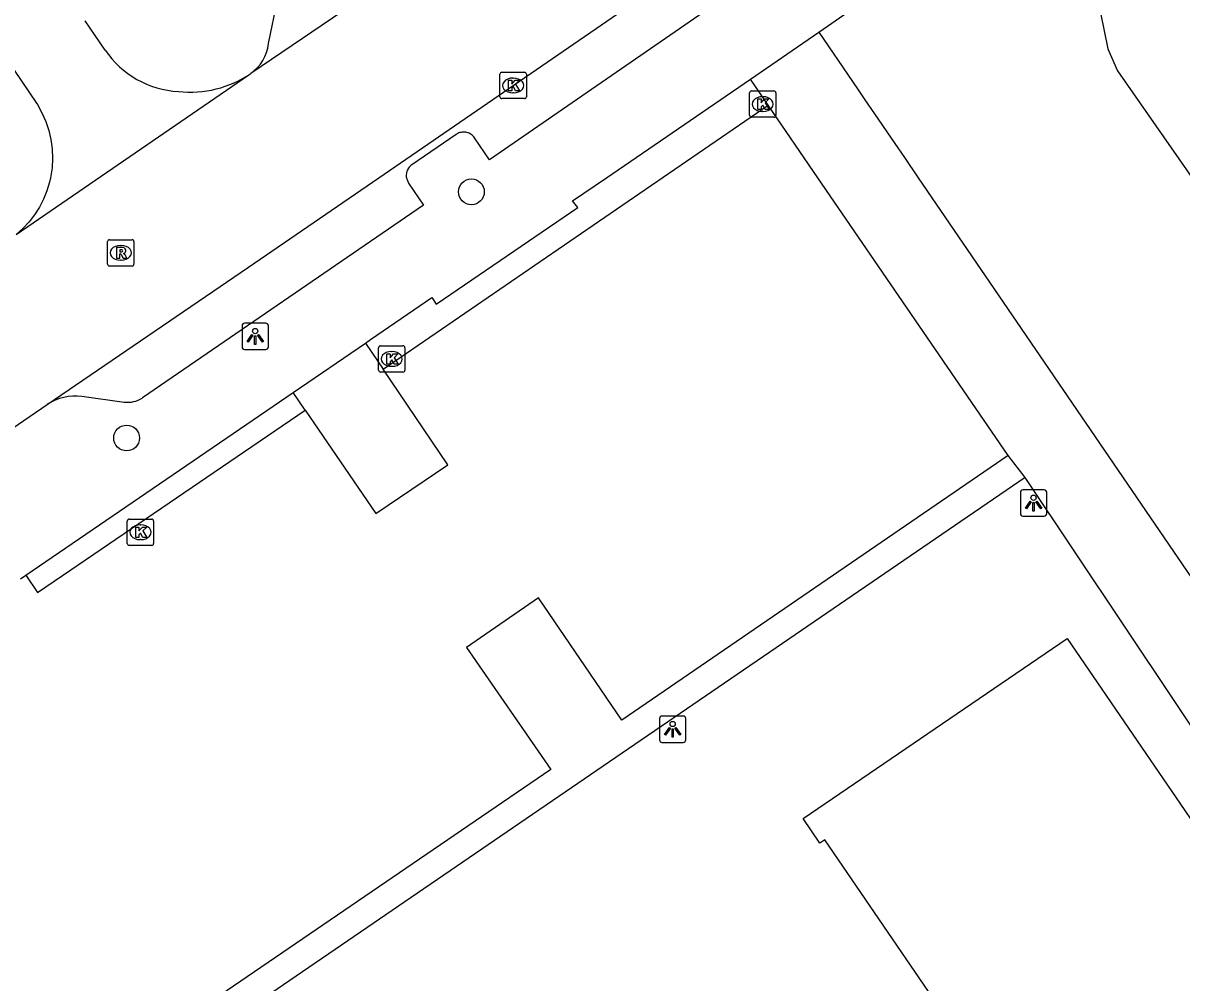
# Model space of a CAD drawing. Extents: x 157466 to 158888, y 383063 to 384677.
# Drawn here: x 158281.55 to 158325.5, y 383719.45 to 383755.86 of the extents above; entities that cross this region are included whole.
import ezdxf

# ---------------------------------------------------------------- set-up
doc = ezdxf.new("R2010")
doc.units = 0
for name, color, linetype in [('IMGEO_Boom', 7, 'Continuous'), ('IMGEO_Groenvoorziening', 7, 'Continuous'), ('IMGEO_Kolk', 7, 'Continuous'), ('IMGEO_Lichtpunt', 7, 'Continuous'), ('IMGEO_Pand', 7, 'Continuous'), ('IMGEO_Parkeervlak_open', 7, 'Continuous'), ('IMGEO_Rijbaan_lokaal_open', 7, 'Continuous'), ('IMGEO_Rioolput', 7, 'Continuous'), ('IMGEO_Verkeerseiland_open', 7, 'Continuous'), ('IMGEO_Voetpad_halfverhard', 7, 'Continuous'), ('IMGEO_Voetpad_open', 7, 'Continuous')]:
    doc.layers.add(name, color=color, linetype=linetype)

msp = doc.modelspace()

# ---------------------------------------------------------------- linework, layer by layer
at = {"layer": 'IMGEO_Boom'}
for centre in [(158298.553, 383749.462), (158285.474, 383740.121)]:
    msp.add_circle(centre, 0.489, dxfattribs=at)
at = {"layer": 'IMGEO_Groenvoorziening'}
msp.add_lwpolyline([(158334.12, 383750.607), (158332.791, 383751.81), (158334.867, 383754.492), (158334.342, 383755.707), (158335.525, 383757.421), (158335.831, 383758.461), (158335.729, 383760.44), (158335.26, 383762.521), (158334.199, 383764.378), (158332.852, 383765.317), (158331.363, 383765.643), (158329.241, 383765.255), (158327.956, 383764.603), (158326.446, 383763.215), (158325.206, 383761.562), (158322.692, 383757.441), (158322.427, 383756.197), (158322.692, 383754.891), (158323.059, 383754.054), (158339.545, 383730.388)], dxfattribs=at)
at = {"layer": 'IMGEO_Kolk'}
for p, q in [((158299.637, 383753.074), (158299.637, 383753.926)), ((158299.712, 383754), (158300.564, 383754)), ((158300.125, 383753.78), (158300.15, 383753.78)), ((158300.638, 383753.926), (158300.638, 383753.074)), ((158300.148, 383753.22), (158300.123, 383753.22)), ((158309.103, 383752.367), (158309.103, 383753.219)), ((158309.178, 383753.293), (158310.03, 383753.293)), ((158310.104, 383753.219), (158310.104, 383752.367)), ((158300.564, 383753), (158299.712, 383753)), ((158309.591, 383753.073), (158309.616, 383753.073)), ((158309.614, 383752.513), (158309.589, 383752.513)), ((158310.03, 383752.293), (158309.178, 383752.293)), ((158295.03, 383742.695), (158295.03, 383743.547)), ((158295.105, 383743.621), (158295.957, 383743.621)), ((158296.031, 383743.547), (158296.031, 383742.695)), ((158295.518, 383743.401), (158295.543, 383743.401)), ((158295.541, 383742.841), (158295.516, 383742.841)), ((158295.957, 383742.621), (158295.105, 383742.621)), ((158285.498, 383736.118), (158285.498, 383736.97)), ((158285.573, 383737.044), (158286.425, 383737.044)), ((158286.499, 383736.97), (158286.499, 383736.118)), ((158285.986, 383736.824), (158286.011, 383736.824)), ((158286.009, 383736.264), (158285.984, 383736.264)), ((158286.425, 383736.044), (158285.573, 383736.044))]:
    msp.add_line(p, q, dxfattribs=at)
for points in [[(158299.637, 383753.074), (158299.637, 383753.926)], [(158299.712, 383754), (158300.564, 383754)], [(158299.958, 383753.7), (158300.081, 383753.7), (158300.081, 383753.549), (158300.211, 383753.7), (158300.375, 383753.7), (158300.229, 383753.549), (158300.382, 383753.3), (158300.23, 383753.3), (158300.145, 383753.464), (158300.081, 383753.397), (158300.081, 383753.3), (158299.958, 383753.3), (158299.958, 383753.7)], [(158300.638, 383753.926), (158300.638, 383753.074)], [(158309.103, 383752.367), (158309.103, 383753.219)], [(158309.178, 383753.293), (158310.03, 383753.293)], [(158310.104, 383753.219), (158310.104, 383752.367)], [(158300.564, 383753), (158299.712, 383753)], [(158309.424, 383752.993), (158309.547, 383752.993), (158309.547, 383752.842), (158309.677, 383752.993), (158309.841, 383752.993), (158309.695, 383752.842), (158309.848, 383752.593), (158309.696, 383752.593), (158309.611, 383752.757), (158309.547, 383752.69), (158309.547, 383752.593), (158309.424, 383752.593), (158309.424, 383752.993)], [(158310.03, 383752.293), (158309.178, 383752.293)], [(158295.03, 383742.695), (158295.03, 383743.547)], [(158295.105, 383743.621), (158295.957, 383743.621)], [(158296.031, 383743.547), (158296.031, 383742.695)], [(158295.351, 383743.321), (158295.474, 383743.321), (158295.474, 383743.17), (158295.604, 383743.321), (158295.768, 383743.321), (158295.622, 383743.17), (158295.775, 383742.921), (158295.623, 383742.921), (158295.538, 383743.085), (158295.474, 383743.018), (158295.474, 383742.921), (158295.351, 383742.921), (158295.351, 383743.321)], [(158295.957, 383742.621), (158295.105, 383742.621)], [(158285.498, 383736.118), (158285.498, 383736.97)], [(158285.573, 383737.044), (158286.425, 383737.044)], [(158286.499, 383736.97), (158286.499, 383736.118)], [(158285.819, 383736.744), (158285.942, 383736.744), (158285.942, 383736.593), (158286.072, 383736.744), (158286.236, 383736.744), (158286.09, 383736.593), (158286.243, 383736.344), (158286.091, 383736.344), (158286.006, 383736.508), (158285.942, 383736.441), (158285.942, 383736.344), (158285.819, 383736.344), (158285.819, 383736.744)], [(158286.425, 383736.044), (158285.573, 383736.044)]]:
    msp.add_lwpolyline(points, dxfattribs=at)
for centre, start, end in [((158299.714, 383753.924), 91.552, 178.448), ((158299.714, 383753.924), 91.552, 178.448), ((158300.562, 383753.924), 1.552, 88.448), ((158300.562, 383753.924), 1.552, 88.448), ((158309.18, 383753.217), 91.552, 178.448), ((158309.18, 383753.217), 91.552, 178.448), ((158310.028, 383753.217), 1.552, 88.448), ((158310.028, 383753.217), 1.552, 88.448), ((158299.714, 383753.076), 181.552, 268.448), ((158299.714, 383753.076), 181.552, 268.448), ((158300.562, 383753.076), 271.552, 358.448), ((158300.562, 383753.076), 271.552, 358.448), ((158309.18, 383752.369), 181.552, 268.448), ((158309.18, 383752.369), 181.552, 268.448), ((158310.028, 383752.369), 271.552, 358.448), ((158310.028, 383752.369), 271.552, 358.448), ((158295.107, 383743.545), 91.552, 178.448), ((158295.107, 383743.545), 91.552, 178.448), ((158295.955, 383743.545), 1.552, 88.448), ((158295.955, 383743.545), 1.552, 88.448), ((158295.107, 383742.697), 181.552, 268.448), ((158295.107, 383742.697), 181.552, 268.448), ((158295.955, 383742.697), 271.552, 358.448), ((158295.955, 383742.697), 271.552, 358.448), ((158285.575, 383736.968), 91.552, 178.448), ((158285.575, 383736.968), 91.552, 178.448), ((158286.423, 383736.968), 1.552, 88.448), ((158286.423, 383736.968), 1.552, 88.448), ((158285.575, 383736.12), 181.552, 268.448), ((158285.575, 383736.12), 181.552, 268.448), ((158286.423, 383736.12), 271.552, 358.448), ((158286.423, 383736.12), 271.552, 358.448)]:
    msp.add_arc(centre, 0.0765, start, end, dxfattribs=at)
for centre, major_axis, ratio, start_param, end_param in [((158300.124, 383753.5), (-0.387, 0.002), 0.722429, 4.712389, 7.853982), ((158300.149, 383753.5), (-0.39, 0.002), 0.717154, 1.570796, 4.712389), ((158309.59, 383752.793), (-0.387, 0.002), 0.722429, 4.712389, 7.853982), ((158309.615, 383752.793), (-0.39, 0.002), 0.717154, 1.570796, 4.712389), ((158295.517, 383743.121), (-0.387, 0.002), 0.722429, 4.712389, 7.853982), ((158295.542, 383743.121), (-0.39, 0.002), 0.717154, 1.570796, 4.712389), ((158285.985, 383736.544), (-0.387, 0.002), 0.722429, 4.712389, 7.853982), ((158286.01, 383736.544), (-0.39, 0.002), 0.717154, 1.570796, 4.712389)]:
    msp.add_ellipse(centre, major_axis=major_axis, ratio=ratio, start_param=start_param, end_param=end_param, dxfattribs=at)
at = {"layer": 'IMGEO_Lichtpunt'}
for p, q in [((158290.756, 383744.477), (158289.948, 383744.477)), ((158290.756, 383744.477), (158289.948, 383744.477)), ((158289.854, 383744.382), (158289.854, 383743.575)), ((158289.854, 383744.382), (158289.854, 383743.575)), ((158290.85, 383743.575), (158290.85, 383744.382)), ((158290.85, 383743.575), (158290.85, 383744.382)), ((158289.948, 383743.481), (158290.756, 383743.481)), ((158289.948, 383743.481), (158290.756, 383743.481)), ((158319.38, 383738.057), (158319.38, 383737.25)), ((158319.38, 383738.057), (158319.38, 383737.25)), ((158320.282, 383738.152), (158319.474, 383738.152)), ((158320.282, 383738.152), (158319.474, 383738.152)), ((158320.376, 383737.25), (158320.376, 383738.057)), ((158320.376, 383737.25), (158320.376, 383738.057)), ((158319.474, 383737.156), (158320.282, 383737.156)), ((158319.474, 383737.156), (158320.282, 383737.156)), ((158305.688, 383729.472), (158305.688, 383728.665)), ((158305.688, 383729.472), (158305.688, 383728.665)), ((158306.59, 383729.567), (158305.782, 383729.567)), ((158306.59, 383729.567), (158305.782, 383729.567)), ((158306.684, 383728.665), (158306.684, 383729.472)), ((158306.684, 383728.665), (158306.684, 383729.472)), ((158305.782, 383728.571), (158306.59, 383728.571)), ((158305.782, 383728.571), (158306.59, 383728.571))]:
    msp.add_line(p, q, dxfattribs=at)
for points in [[(158290.228, 383744.046), (158290.267, 383744.018), (158290.079, 383743.756), (158290.041, 383743.783), (158290.228, 383744.046)], [(158290.33, 383743.998), (158290.377, 383743.998), (158290.377, 383743.676), (158290.33, 383743.676), (158290.33, 383743.998)], [(158290.44, 383744.018), (158290.478, 383744.045), (158290.665, 383743.783), (158290.626, 383743.755), (158290.44, 383744.018)], [(158319.754, 383737.721), (158319.793, 383737.693), (158319.605, 383737.431), (158319.567, 383737.458), (158319.754, 383737.721)], [(158319.856, 383737.673), (158319.903, 383737.673), (158319.903, 383737.351), (158319.856, 383737.351), (158319.856, 383737.673)], [(158319.966, 383737.693), (158320.004, 383737.72), (158320.191, 383737.458), (158320.152, 383737.43), (158319.966, 383737.693)], [(158306.062, 383729.136), (158306.101, 383729.108), (158305.913, 383728.846), (158305.875, 383728.873), (158306.062, 383729.136)], [(158306.164, 383729.088), (158306.211, 383729.088), (158306.211, 383728.766), (158306.164, 383728.766), (158306.164, 383729.088)], [(158306.274, 383729.108), (158306.312, 383729.135), (158306.499, 383728.873), (158306.46, 383728.845), (158306.274, 383729.108)]]:
    msp.add_lwpolyline(points, dxfattribs=at)
for centre in [(158290.353, 383744.18), (158319.879, 383737.855), (158306.187, 383729.27)]:
    msp.add_circle(centre, 0.0994, dxfattribs=at)
for centre, start, end in [((158289.948, 383744.382), 90, 180), ((158289.948, 383744.382), 90, 180), ((158290.756, 383744.382), 0, 90), ((158290.756, 383744.382), 0, 90), ((158289.948, 383743.575), 180, 270), ((158289.948, 383743.575), 180, 270), ((158290.756, 383743.575), 270, 0), ((158290.756, 383743.575), 270, 360), ((158319.474, 383738.057), 90, 180), ((158319.474, 383738.057), 90, 180), ((158320.282, 383738.057), 0, 90), ((158320.282, 383738.057), 0, 90), ((158319.474, 383737.25), 180, 270), ((158319.474, 383737.25), 180, 270), ((158320.282, 383737.25), 270, 0), ((158320.282, 383737.25), 270, 360), ((158305.782, 383729.472), 90, 180), ((158305.782, 383729.472), 90, 180), ((158306.59, 383729.472), 0, 90), ((158306.59, 383729.472), 0, 90), ((158305.782, 383728.665), 180, 270), ((158305.782, 383728.665), 180, 270), ((158306.59, 383728.665), 270, 0), ((158306.59, 383728.665), 270, 360)]:
    msp.add_arc(centre, 0.0946, start, end, dxfattribs=at)
at = {"layer": 'IMGEO_Pand'}
msp.add_lwpolyline([(158317.781, 383716.363), (158311.956, 383724.875), (158311.775, 383724.75), (158311.139, 383725.679), (158321.157, 383732.507), (158327.122, 383723.79)], dxfattribs=at)
at = {"layer": 'IMGEO_Parkeervlak_open'}
for points in [[(158295.206, 383742.73), (158309.812, 383752.752)], [(158292.253, 383741.181), (158294.925, 383737.259), (158297.657, 383739.109), (158295.206, 383742.73)], [(158281.649, 383734.911), (158282.098, 383734.254), (158283.359, 383735.114), (158292.253, 383741.181)], [(158318.912, 383739.463), (158304.262, 383729.417), (158301.094, 383734.058), (158298.373, 383732.165), (158301.564, 383727.539), (158274.095, 383708.785)]]:
    msp.add_lwpolyline(points, dxfattribs=at)
at = {"layer": 'IMGEO_Rijbaan_lokaal_open'}
for points in [[(158330.351, 383781.361), (158307.283, 383765.552), (158290.185, 383753.958)], [(158282.459, 383741.394), (158290.097, 383746.61), (158295.037, 383750), (158330.85, 383774.628), (158335.089, 383777.517)], [(158284.664, 383754.841), (158283.897, 383755.957)], [(158281.209, 383754.075), (158282.058, 383752.828), (158282.092, 383752.772), (158282.263, 383752.459), (158282.405, 383752.131), (158282.517, 383751.792), (158282.598, 383751.444), (158282.648, 383751.09), (158282.667, 383750.734), (158282.653, 383750.377), (158282.591, 383750), (158282.552, 383749.835), (158282.452, 383749.506), (158282.323, 383749.189), (158282.165, 383748.883), (158281.981, 383748.594), (158281.772, 383748.321), (158281.54, 383748.069), (158281.286, 383747.838)], [(158281.286, 383747.838), (158290.116, 383753.905), (158290.185, 383753.958)], [(158267.801, 383731.384), (158272.686, 383734.719), (158278.94, 383738.991), (158282.459, 383741.394)]]:
    msp.add_lwpolyline(points, dxfattribs=at)
for centre, radius, start, end in [((158287.625, 383756.834), 3.569, 213.9484, 266.9677), ((158287.884, 383757.316), 4.071, 263.6822, 304.4198)]:
    msp.add_arc(centre, radius, start, end, dxfattribs=at)
at = {"layer": 'IMGEO_Rioolput'}
for p, q in [((158284.752, 383746.722), (158284.752, 383747.574)), ((158284.827, 383747.648), (158285.679, 383747.648)), ((158285.753, 383747.574), (158285.753, 383746.722)), ((158285.24, 383747.428), (158285.265, 383747.428)), ((158285.679, 383746.648), (158284.827, 383746.648)), ((158285.263, 383746.868), (158285.238, 383746.868))]:
    msp.add_line(p, q, dxfattribs=at)
for points in [[(158284.752, 383746.722), (158284.752, 383747.574)], [(158284.827, 383747.648), (158285.679, 383747.648)], [(158285.753, 383747.574), (158285.753, 383746.722)], [(158285.341, 383747.346), (158285.089, 383747.348), (158285.089, 383746.948)], [(158285.089, 383746.948), (158285.213, 383746.948), (158285.213, 383747.11), (158285.224, 383747.11)], [(158285.267, 383747.267), (158285.213, 383747.267), (158285.213, 383747.186)], [(158285.213, 383747.186), (158285.265, 383747.186)], [(158285.271, 383747.081), (158285.342, 383746.948), (158285.482, 383746.948), (158285.417, 383747.074)], [(158285.679, 383746.648), (158284.827, 383746.648)]]:
    msp.add_lwpolyline(points, dxfattribs=at)
for centre, radius, start, end in [((158284.829, 383747.572), 0.0765, 91.552, 178.448), ((158284.829, 383747.572), 0.0765, 91.552, 178.448), ((158285.677, 383747.572), 0.0765, 1.552, 88.448), ((158285.677, 383747.572), 0.0765, 1.552, 88.448), ((158285.223, 383747.057), 0.0533, 26.0293, 88.6989), ((158285.249, 383747.375), 0.19, 274.7715, 282.9687), ((158285.273, 383747.171), 0.0964, 77.0061, 93.1865), ((158285.287, 383747.228), 0.0378, 276.6634, 79.6772), ((158285.34, 383747.236), 0.109, 350.3612, 89.416), ((158285.338, 383747.236), 0.112, 277.5842, 350.9817), ((158285.322, 383747.021), 0.108, 29.5134, 73.7905), ((158284.829, 383746.724), 0.0765, 181.552, 268.448), ((158284.829, 383746.724), 0.0765, 181.552, 268.448), ((158285.677, 383746.724), 0.0765, 271.552, 358.448), ((158285.677, 383746.724), 0.0765, 271.552, 358.448)]:
    msp.add_arc(centre, radius, start, end, dxfattribs=at)
for centre, major_axis, ratio, start_param, end_param in [((158285.239, 383747.148), (-0.387, 0.002), 0.722429, 4.712389, 7.853982), ((158285.264, 383747.148), (-0.39, 0.002), 0.717154, 1.570796, 4.712389)]:
    msp.add_ellipse(centre, major_axis=major_axis, ratio=ratio, start_param=start_param, end_param=end_param, dxfattribs=at)
at = {"layer": 'IMGEO_Verkeerseiland_open'}
for points in [[(158294.533, 383743.724), (158294.986, 383743.055), (158295.206, 383742.73)], [(158292.253, 383741.181), (158291.796, 383741.852)], [(158319.563, 383738.628), (158274.689, 383707.918)]]:
    msp.add_lwpolyline(points, dxfattribs=at)
at = {"layer": 'IMGEO_Voetpad_halfverhard'}
for points in [[(158311.73, 383755.524), (158313.196, 383753.377), (158313.483, 383752.957), (158313.85, 383752.419), (158314.612, 383751.303), (158314.978, 383750.767), (158315.502, 383750), (158318.724, 383745.281), (158338.437, 383716.41)], [(158309.812, 383752.752), (158309.134, 383753.742)], [(158318.912, 383739.463), (158311.696, 383750), (158309.812, 383752.752)], [(158319.563, 383738.628), (158318.912, 383739.463)], [(158332.805, 383718.8), (158319.563, 383738.628)]]:
    msp.add_lwpolyline(points, dxfattribs=at)
at = {"layer": 'IMGEO_Voetpad_open'}
for points in [[(158311.73, 383755.524), (158319.648, 383761.029), (158331.55, 383769.183), (158341.786, 383776.163), (158343.635, 383773.521), (158344.682, 383774.246)], [(158331.24, 383772.758), (158299.245, 383750.676), (158298.669, 383751.514), (158298.642, 383751.55), (158298.612, 383751.583), (158298.579, 383751.613), (158298.543, 383751.64), (158298.505, 383751.664), (158298.466, 383751.685), (158298.424, 383751.702), (158298.381, 383751.715), (158298.337, 383751.724), (158298.293, 383751.729), (158298.248, 383751.73), (158298.203, 383751.728), (158298.159, 383751.721), (158298.116, 383751.71), (158298.073, 383751.696), (158298.032, 383751.677), (158297.993, 383751.655), (158297.974, 383751.643), (158296.296, 383750.491), (158296.26, 383750.464), (158296.227, 383750.433), (158296.197, 383750.4), (158296.169, 383750.365), (158296.145, 383750.327), (158296.125, 383750.286), (158296.108, 383750.245), (158296.095, 383750.202), (158296.086, 383750.158), (158296.08, 383750.113), (158296.079, 383750.068), (158296.082, 383750.023), (158296.085, 383750), (158296.166, 383749.796), (158296.741, 383748.958), (158286.077, 383741.64), (158286.053, 383741.624), (158285.977, 383741.579), (158285.897, 383741.541), (158285.813, 383741.511), (158285.728, 383741.488), (158285.64, 383741.472), (158285.552, 383741.465), (158285.463, 383741.466), (158285.375, 383741.474), (158283.771, 383741.694), (158283.6, 383741.709), (158283.428, 383741.709), (158283.257, 383741.693), (158283.088, 383741.663), (158282.922, 383741.617), (158282.762, 383741.556), (158282.607, 383741.482), (158282.459, 383741.394)], [(158290.854, 383755.086), (158291.193, 383756.731)], [(158309.134, 383753.742), (158311.73, 383755.524)], [(158294.533, 383743.724), (158294.726, 383743.856), (158297.048, 383745.45), (158297.22, 383745.198), (158302.588, 383748.864), (158302.39, 383749.116), (158303.679, 383750), (158309.134, 383753.742)], [(158291.796, 383741.852), (158294.533, 383743.724)], [(158281.649, 383734.911), (158291.796, 383741.852)], [(158281.45, 383734.775), (158281.649, 383734.911)]]:
    msp.add_lwpolyline(points, dxfattribs=at)
msp.add_arc((158289.249, 383755.276), 1.616, 305.3919, 353.265, dxfattribs=at)

doc.saveas('drawing.dxf')
